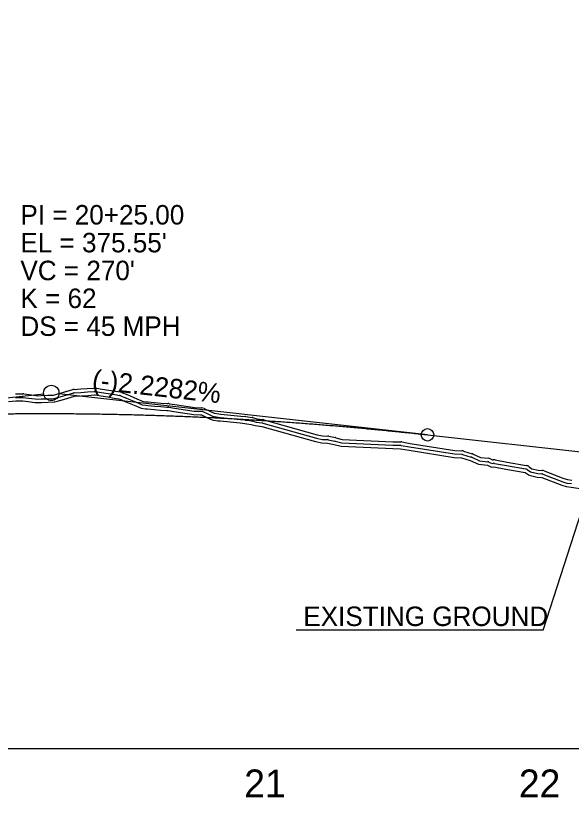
# Model space of a CAD drawing. Extents: x 1625686 to 1640492, y 1161393 to 1175642.
# Drawn here: x 1631216.5 to 1631415.9, y 1174893.3 to 1175174.1 of the extents above; entities that cross this region are included whole.
import ezdxf

# ---------------------------------------------------------------- set-up
doc = ezdxf.new("R2010")
doc.units = 0
for name, color, linetype in [('Exist Profile Cell', 7, 'Continuous'), ('Exist Vertical Profile Ground Line', 7, 'Continuous'), ('Exist Vertical Profile Horizontal Axis Label Major', 7, 'Continuous'), ('Prop Vertical Profile Curve Label', 7, 'Continuous'), ('Prop Vertical Profile Grade', 7, 'Continuous'), ('Prop Vertical Profile Grade Label', 7, 'Continuous'), ('Prop VPI Label', 7, 'Continuous'), ('Scratch_Level_1', 7, 'Continuous'), ('Scratch_Level_3', 7, 'Continuous'), ('Scratch_Level_5', 7, 'Continuous')]:
    doc.layers.add(name, color=color, linetype=linetype)

msp = doc.modelspace()

# ---------------------------------------------------------------- linework, layer by layer
at = {"layer": 'Exist Profile Cell'}
msp.add_line((1630204.31, 1174910.79), (1634670.63, 1174910.79), dxfattribs=at)
at = {"layer": 'Exist Vertical Profile Ground Line'}
msp.add_lwpolyline([(1631213.89, 1175035.48), (1631216.52, 1175035.69), (1631218.64, 1175035.71), (1631219.08, 1175035.71), (1631221.02, 1175035.47), (1631223.39, 1175035.17), (1631224.27, 1175035.06), (1631225.77, 1175035.12), (1631228.15, 1175035.22), (1631230.55, 1175035.31), (1631232.31, 1175035.81), (1631232.9, 1175035.98), (1631235.27, 1175036.69), (1631237.65, 1175037.33), (1631240.03, 1175037.49), (1631242.4, 1175037.65), (1631244.78, 1175037.82), (1631245.1, 1175037.84), (1631247.16, 1175037.49), (1631249.53, 1175037.09), (1631251.91, 1175036.7), (1631253.56, 1175036.42), (1631254.28, 1175036.13), (1631255.51, 1175035.65), (1631256.66, 1175035.16), (1631259.04, 1175034.16), (1631261.54, 1175033.1), (1631263.11, 1175032.88), (1631263.79, 1175032.82), (1631266.16, 1175032.61), (1631268.54, 1175032.39), (1631270.74, 1175032.2), (1631271.28, 1175032.21), (1631273.29, 1175031.89), (1631275.67, 1175031.52), (1631278.05, 1175031.15), (1631280.42, 1175030.8), (1631282.8, 1175030.7), (1631283.15, 1175030.69), (1631285.17, 1175029.74), (1631287.05, 1175028.87), (1631287.55, 1175028.79), (1631289.08, 1175028.57), (1631289.93, 1175028.48), (1631292.3, 1175028.23), (1631294.68, 1175027.99), (1631297.06, 1175027.75), (1631298.73, 1175027.59), (1631299.43, 1175027.49), (1631300.97, 1175027.26), (1631302.51, 1175026.83), (1631304.85, 1175026.52), (1631324.15, 1175021.11), (1631326.35, 1175020.6), (1631328.46, 1175020.53), (1631330.82, 1175020.06), (1631333.32, 1175019.39), (1631351.82, 1175018.54), (1631354.67, 1175018.48), (1631357.69, 1175017.94), (1631373.83, 1175015.39), (1631376.56, 1175015.26), (1631379.65, 1175014.32), (1631382.66, 1175012.97), (1631385.82, 1175012.62), (1631387.22, 1175011.93), (1631388.1, 1175012.02), (1631392.45, 1175011.2), (1631399.32, 1175010.02), (1631400.74, 1175009), (1631403.65, 1175008.34), (1631405.28, 1175008.22), (1631412.46, 1175005.42), (1631414.05, 1175004.94), (1631415.8, 1175004.76), (1631428.38, 1175002.84)], dxfattribs=at)
at = {"layer": 'Prop Vertical Profile Curve Label'}
msp.add_circle((1631364.31, 1175023.5), 2.25, dxfattribs=at)
at = {"layer": 'Prop Vertical Profile Grade'}
msp.add_line((1631364.31, 1175023.5), (1631424.31, 1175016.81), dxfattribs=at)
msp.add_spline([(1631094.31, 1175024), (1631099.71, 1175024.57), (1631105.11, 1175025.12), (1631110.51, 1175025.64), (1631115.91, 1175026.14), (1631121.31, 1175026.61), (1631126.71, 1175027.06), (1631132.11, 1175027.49), (1631137.51, 1175027.9), (1631142.91, 1175028.28), (1631148.31, 1175028.63), (1631153.71, 1175028.97), (1631159.11, 1175029.27), (1631164.51, 1175029.56), (1631169.91, 1175029.82), (1631175.31, 1175030.06), (1631180.71, 1175030.28), (1631186.11, 1175030.47), (1631191.51, 1175030.63), (1631196.91, 1175030.78), (1631202.31, 1175030.9), (1631207.71, 1175030.99), (1631213.11, 1175031.07), (1631218.51, 1175031.12), (1631223.91, 1175031.14), (1631229.31, 1175031.14), (1631234.71, 1175031.12), (1631240.11, 1175031.08), (1631245.51, 1175031.01), (1631250.91, 1175030.91), (1631256.31, 1175030.8), (1631261.71, 1175030.66), (1631267.11, 1175030.49), (1631272.51, 1175030.3), (1631277.91, 1175030.09), (1631283.31, 1175029.86), (1631288.71, 1175029.6), (1631294.11, 1175029.32), (1631299.51, 1175029.01), (1631304.91, 1175028.68), (1631310.31, 1175028.33), (1631315.71, 1175027.95), (1631321.11, 1175027.55), (1631326.51, 1175027.13), (1631331.91, 1175026.68), (1631337.31, 1175026.21), (1631342.71, 1175025.71), (1631348.11, 1175025.19), (1631353.51, 1175024.65), (1631358.91, 1175024.09), (1631364.31, 1175023.5)], degree=3, dxfattribs=at)
at = {"layer": 'Prop VPI Label'}
for p, q in [((1631094.31, 1175024), (1631226.58, 1175038.24)), ((1631364.31, 1175023.5), (1631232.05, 1175038.23)), ((1631405.82, 1174953.37), (1631422.09, 1175003.8)), ((1631405.82, 1174953.37), (1631317.21, 1174953.37))]:
    msp.add_line(p, q, dxfattribs=at)
msp.add_circle((1631229.31, 1175038.54), 2.75, dxfattribs=at)
at = {"layer": 'Scratch_Level_1'}
for p, q in [((1631232.19, 1175038.38), (1631234.57, 1175039.08)), ((1631234.62, 1175039.1), (1631237, 1175039.74)), ((1631216.5, 1175038.19), (1631218.62, 1175038.21)), ((1631216.51, 1175036.94), (1631218.63, 1175036.96)), ((1631218.62, 1175038.21), (1631219.06, 1175038.21)), ((1631218.63, 1175036.96), (1631219.07, 1175036.96)), ((1631219.23, 1175036.95), (1631221.17, 1175036.71)), ((1631219.39, 1175038.2), (1631221.33, 1175037.95)), ((1631221.17, 1175036.71), (1631223.55, 1175036.41)), ((1631221.33, 1175037.95), (1631223.71, 1175037.65)), ((1631232.54, 1175037.18), (1631234.92, 1175037.89)), ((1631234.95, 1175037.89), (1631237.33, 1175038.53)), ((1631254.02, 1175037.58), (1631254.74, 1175037.3)), ((1631254.47, 1175038.75), (1631255.2, 1175038.46)), ((1631254.74, 1175037.3), (1631255.97, 1175036.81)), ((1631255.2, 1175038.46), (1631256.43, 1175037.98)), ((1631256, 1175036.8), (1631257.15, 1175036.32)), ((1631256.49, 1175037.95), (1631257.64, 1175037.47)), ((1631257.15, 1175036.32), (1631259.52, 1175035.31)), ((1631257.64, 1175037.47), (1631260.01, 1175036.46)), ((1631263.9, 1175034.06), (1631266.28, 1175033.85)), ((1631264.01, 1175035.31), (1631266.39, 1175035.1)), ((1631266.28, 1175033.85), (1631268.65, 1175033.64)), ((1631266.39, 1175035.1), (1631268.76, 1175034.88)), ((1631328.94, 1175022.98), (1631331.31, 1175022.51)), ((1631328.7, 1175021.75), (1631331.06, 1175021.28)), ((1631377.28, 1175017.65), (1631380.37, 1175016.72)), ((1631376.92, 1175016.46), (1631380.01, 1175015.52))]:
    msp.add_line(p, q, dxfattribs=at)
for points in [[(1631237.48, 1175039.82), (1631239.86, 1175039.98), (1631242.23, 1175040.15), (1631244.61, 1175040.31), (1631244.92, 1175040.33)], [(1631237.57, 1175038.57), (1631239.94, 1175038.74), (1631242.32, 1175038.9), (1631244.69, 1175039.06), (1631245.01, 1175039.08)], [(1631245.3, 1175039.07), (1631247.36, 1175038.72), (1631249.74, 1175038.33), (1631252.11, 1175037.93), (1631253.76, 1175037.65)], [(1631245.51, 1175040.3), (1631247.57, 1175039.96), (1631249.94, 1175039.56), (1631252.32, 1175039.16), (1631253.97, 1175038.89)], [(1631223.55, 1175036.41), (1631224.33, 1175036.31), (1631225.72, 1175036.37), (1631228.1, 1175036.46), (1631230.35, 1175036.56), (1631231.96, 1175037.01), (1631232.54, 1175037.18)], [(1631223.71, 1175037.65), (1631224.38, 1175037.56), (1631225.67, 1175037.62), (1631228.04, 1175037.71), (1631230.15, 1175037.8), (1631231.62, 1175038.21), (1631232.19, 1175038.38)], [(1631260.01, 1175036.46), (1631262.21, 1175035.53), (1631263.39, 1175035.36), (1631264.01, 1175035.31)], [(1631259.52, 1175035.31), (1631261.87, 1175034.31), (1631263.25, 1175034.12), (1631263.9, 1175034.06)], [(1631268.65, 1175033.64), (1631270.78, 1175033.45), (1631271.25, 1175033.46)], [(1631268.76, 1175034.88), (1631270.83, 1175034.7), (1631271.23, 1175034.71)], [(1631271.47, 1175033.44), (1631273.49, 1175033.13), (1631275.86, 1175032.76), (1631278.23, 1175032.39), (1631280.54, 1175032.04), (1631282.85, 1175031.95), (1631283.2, 1175031.94)], [(1631271.66, 1175034.68), (1631273.68, 1175034.36), (1631276.06, 1175033.99), (1631278.42, 1175033.62), (1631280.66, 1175033.29), (1631282.9, 1175033.2), (1631283.25, 1175033.19)], [(1631283.68, 1175031.82), (1631285.7, 1175030.88), (1631287.41, 1175030.08), (1631287.73, 1175030.03), (1631289.24, 1175029.81), (1631290.05, 1175029.72), (1631292.43, 1175029.48), (1631294.8, 1175029.24), (1631297.18, 1175029), (1631298.86, 1175028.83)], [(1631284.21, 1175032.95), (1631286.23, 1175032.01), (1631287.78, 1175031.29), (1631287.92, 1175031.27), (1631289.39, 1175031.05), (1631290.18, 1175030.97), (1631292.56, 1175030.72), (1631294.93, 1175030.48), (1631297.3, 1175030.24), (1631298.98, 1175030.07)], [(1631298.91, 1175028.82), (1631299.61, 1175028.72), (1631301.15, 1175028.5)], [(1631299.09, 1175030.06), (1631299.79, 1175029.96), (1631301.33, 1175029.74)], [(1631301.31, 1175028.47), (1631302.76, 1175028.06), (1631305.01, 1175027.76)], [(1631301.65, 1175029.67), (1631303.01, 1175029.29), (1631305.18, 1175029)], [(1631305.53, 1175028.93), (1631324.76, 1175023.53), (1631326.68, 1175023.09), (1631328.55, 1175023.02)], [(1631305.19, 1175027.73), (1631324.45, 1175022.32), (1631326.52, 1175021.85), (1631328.5, 1175021.77)], [(1631331.46, 1175022.47), (1631333.71, 1175021.87), (1631351.91, 1175021.04), (1631354.72, 1175020.98)], [(1631331.14, 1175021.26), (1631333.51, 1175020.63), (1631351.87, 1175019.79), (1631354.69, 1175019.73)], [(1631354.89, 1175019.71), (1631357.9, 1175019.17), (1631373.96, 1175016.63), (1631376.61, 1175016.51)], [(1631355.11, 1175020.94), (1631358.1, 1175020.4), (1631374.08, 1175017.88), (1631376.67, 1175017.76)], [(1631380.67, 1175016.6), (1631383.32, 1175015.41), (1631386.09, 1175015.11)], [(1631380.16, 1175015.46), (1631382.99, 1175014.19), (1631385.96, 1175013.86)], [(1631386.92, 1175014.86), (1631387.68, 1175014.49), (1631387.85, 1175014.51)], [(1631388.56, 1175014.48), (1631392.9, 1175013.66), (1631399.74, 1175012.49)], [(1631386.37, 1175013.74), (1631387.45, 1175013.21), (1631387.97, 1175013.27)], [(1631388.33, 1175013.25), (1631392.68, 1175012.43), (1631399.53, 1175011.26)], [(1631400.04, 1175011.04), (1631401.26, 1175010.16), (1631403.84, 1175009.58), (1631405.37, 1175009.46)], [(1631400.77, 1175012.05), (1631401.79, 1175011.33), (1631404.02, 1175010.82), (1631405.46, 1175010.71)], [(1631405.73, 1175009.38), (1631412.87, 1175006.61), (1631414.3, 1175006.17), (1631415.93, 1175006.01)], [(1631406.18, 1175010.55), (1631413.28, 1175007.79), (1631414.55, 1175007.4), (1631416.05, 1175007.25)]]:
    msp.add_lwpolyline(points, dxfattribs=at)
for centre, radius, start, end in [((1631235.27, 1175036.69), 2.5, 105.0898, 106.4638), ((1631237.65, 1175037.33), 2.5, 93.8784, 105.0898), ((1631245.1, 1175037.84), 2.5, 80.4536, 93.9783), ((1631245.1, 1175037.84), 1.25, 80.4536, 93.9783), ((1631216.52, 1175035.69), 1.25, 90.452, 94.7223), ((1631218.64, 1175035.71), 2.5, 90.4201, 90.452), ((1631218.64, 1175035.71), 1.25, 90.4201, 90.452), ((1631219.08, 1175035.71), 2.5, 82.8177, 90.4201), ((1631219.08, 1175035.71), 1.25, 82.8177, 90.4201), ((1631221.02, 1175035.47), 1.25, 82.802, 82.8177), ((1631221.02, 1175035.47), 2.5, 82.802, 82.8177), ((1631223.39, 1175035.17), 1.25, 82.7863, 82.802), ((1631223.39, 1175035.17), 2.5, 82.7863, 82.802), ((1631232.9, 1175035.98), 2.5, 106.4638, 106.4682), ((1631232.9, 1175035.98), 1.25, 106.4638, 106.4682), ((1631235.27, 1175036.69), 1.25, 105.0898, 106.4638), ((1631237.65, 1175037.33), 1.25, 93.8784, 105.0898), ((1631253.56, 1175036.42), 1.25, 68.4957, 80.5455), ((1631253.56, 1175036.42), 2.5, 68.4957, 80.5455), ((1631254.28, 1175036.13), 1.25, 68.4829, 68.4957), ((1631254.28, 1175036.13), 2.5, 68.4829, 68.4957), ((1631255.51, 1175035.65), 1.25, 67.0397, 68.4829), ((1631255.51, 1175035.65), 2.5, 67.0397, 68.4829), ((1631256.66, 1175035.16), 1.25, 67.0285, 67.0397), ((1631256.66, 1175035.16), 2.5, 67.0285, 67.0397), ((1631259.04, 1175034.16), 2.5, 67.017, 67.0285), ((1631259.04, 1175034.16), 1.25, 67.017, 67.0285), ((1631263.79, 1175032.82), 1.25, 84.9102, 84.9155), ((1631263.79, 1175032.82), 2.5, 84.9102, 84.9155), ((1631266.16, 1175032.61), 1.25, 84.9049, 84.9102), ((1631266.16, 1175032.61), 2.5, 84.9049, 84.9102), ((1631268.54, 1175032.39), 1.25, 84.8997, 84.9049), ((1631268.54, 1175032.39), 2.5, 84.8997, 84.9049), ((1631271.28, 1175032.21), 2.5, 81.0898, 91.0481), ((1631271.28, 1175032.21), 1.25, 81.0898, 91.0481), ((1631283.15, 1175030.69), 1.25, 64.9469, 87.7501), ((1631283.15, 1175030.69), 2.5, 64.9469, 87.7501), ((1631298.73, 1175027.59), 1.25, 81.7015, 84.3102), ((1631298.73, 1175027.59), 2.5, 81.7015, 84.3102), ((1631300.97, 1175027.26), 1.25, 74.3581, 81.7276), ((1631300.97, 1175027.26), 2.5, 74.3581, 81.7276), ((1631304.85, 1175026.52), 2.5, 74.3274, 82.5472), ((1631304.85, 1175026.52), 1.25, 74.3274, 82.5472), ((1631328.46, 1175020.53), 2.5, 78.7875, 87.8569), ((1631330.82, 1175020.06), 2.5, 75.0468, 78.7875), ((1631328.46, 1175020.53), 1.25, 78.7875, 87.8569), ((1631330.82, 1175020.06), 1.25, 75.0468, 78.7875), ((1631354.67, 1175018.48), 1.25, 79.7937, 88.886), ((1631354.67, 1175018.48), 2.5, 79.7937, 88.886), ((1631376.56, 1175015.26), 2.5, 73.1382, 87.3004), ((1631379.65, 1175014.32), 2.5, 65.8078, 73.1382), ((1631376.56, 1175015.26), 1.25, 73.1382, 87.3004), ((1631379.65, 1175014.32), 1.25, 65.8078, 73.1382), ((1631385.82, 1175012.62), 1.25, 63.8825, 83.6701), ((1631385.82, 1175012.62), 2.5, 63.8825, 83.6701), ((1631388.1, 1175012.02), 2.5, 79.3272, 95.7764), ((1631388.1, 1175012.02), 1.25, 79.3272, 95.7764), ((1631399.32, 1175010.02), 1.25, 54.3124, 80.243), ((1631399.32, 1175010.02), 2.5, 54.3124, 80.243), ((1631405.28, 1175008.22), 1.25, 68.7688, 85.7534), ((1631405.28, 1175008.22), 2.5, 68.7688, 85.7534), ((1631415.8, 1175004.76), 1.25, 81.2886, 84.2381)]:
    msp.add_arc(centre, radius, start, end, dxfattribs=at)
at = {"layer": 'Scratch_Level_3'}
msp.add_lwpolyline([(1630204.31, 1174910.79), (1634341.72, 1174910.79), (1634341.72, 1175362.47)], dxfattribs=at)
at = {"layer": 'Scratch_Level_5'}
msp.add_lwpolyline([(1631213.89, 1175035.48), (1631216.52, 1175035.69), (1631218.64, 1175035.71), (1631219.08, 1175035.71), (1631221.02, 1175035.47), (1631223.39, 1175035.17), (1631224.27, 1175035.06), (1631225.77, 1175035.12), (1631228.15, 1175035.22), (1631230.55, 1175035.31), (1631232.31, 1175035.81), (1631232.9, 1175035.98), (1631235.27, 1175036.69), (1631237.65, 1175037.33), (1631240.03, 1175037.49), (1631242.4, 1175037.65), (1631244.78, 1175037.82), (1631245.1, 1175037.84), (1631247.16, 1175037.49), (1631249.53, 1175037.09), (1631251.91, 1175036.7), (1631253.56, 1175036.42), (1631254.28, 1175036.13), (1631255.51, 1175035.65), (1631256.66, 1175035.16), (1631259.04, 1175034.16), (1631261.54, 1175033.1), (1631263.11, 1175032.88), (1631263.79, 1175032.82), (1631266.16, 1175032.61), (1631268.54, 1175032.39), (1631270.74, 1175032.2), (1631271.28, 1175032.21), (1631273.29, 1175031.89), (1631275.67, 1175031.52), (1631278.05, 1175031.15), (1631280.42, 1175030.8), (1631282.8, 1175030.7), (1631283.15, 1175030.69), (1631285.17, 1175029.74), (1631287.05, 1175028.87), (1631287.55, 1175028.79), (1631289.08, 1175028.57), (1631289.93, 1175028.48), (1631292.3, 1175028.23), (1631294.68, 1175027.99), (1631297.06, 1175027.75), (1631298.73, 1175027.59), (1631299.43, 1175027.49), (1631300.97, 1175027.26), (1631302.51, 1175026.83), (1631304.85, 1175026.52), (1631324.15, 1175021.11), (1631326.35, 1175020.6), (1631328.46, 1175020.53), (1631330.82, 1175020.06), (1631333.32, 1175019.39), (1631351.82, 1175018.54), (1631354.67, 1175018.48), (1631357.69, 1175017.94), (1631373.83, 1175015.39), (1631376.56, 1175015.26), (1631379.65, 1175014.32), (1631382.66, 1175012.97), (1631385.82, 1175012.62), (1631387.22, 1175011.93), (1631388.1, 1175012.02), (1631392.45, 1175011.2), (1631399.32, 1175010.02), (1631400.74, 1175009), (1631403.65, 1175008.34), (1631405.28, 1175008.22), (1631412.46, 1175005.42), (1631414.05, 1175004.94), (1631415.8, 1175004.76), (1631428.38, 1175002.84)], dxfattribs=at)

# ---------------------------------------------------------------- texts
at = {"layer": 'Exist Vertical Profile Horizontal Axis Label Major'}
for s, p in [('21', (1631298.54, 1174893.29)), ('22', (1631397.09, 1174893.29))]:
    msp.add_text(s, height=10, dxfattribs=at).set_placement(p)
at = {"layer": 'Prop Vertical Profile Curve Label'}
for s, p in [("VC = 270'", (1631218.21, 1175079.04)), ('K = 62', (1631218.21, 1175069.04)), ('DS = 45 MPH', (1631218.21, 1175059.03))]:
    msp.add_text(s, height=7, dxfattribs=at).set_placement(p)
at = {"layer": 'Prop Vertical Profile Grade Label'}
msp.add_text('(-)2.2282%', height=7, rotation=353.6428, dxfattribs=at).set_placement((1631243.71, 1175039.95))
at = {"layer": 'Prop VPI Label'}
for s, p in [('PI = 20+25.00', (1631218.21, 1175099.04)), ("EL = 375.55'", (1631218.21, 1175089.04)), ('EXISTING GROUND', (1631319.73, 1174954.82))]:
    msp.add_text(s, height=7, dxfattribs=at).set_placement(p)

doc.saveas('drawing.dxf')
